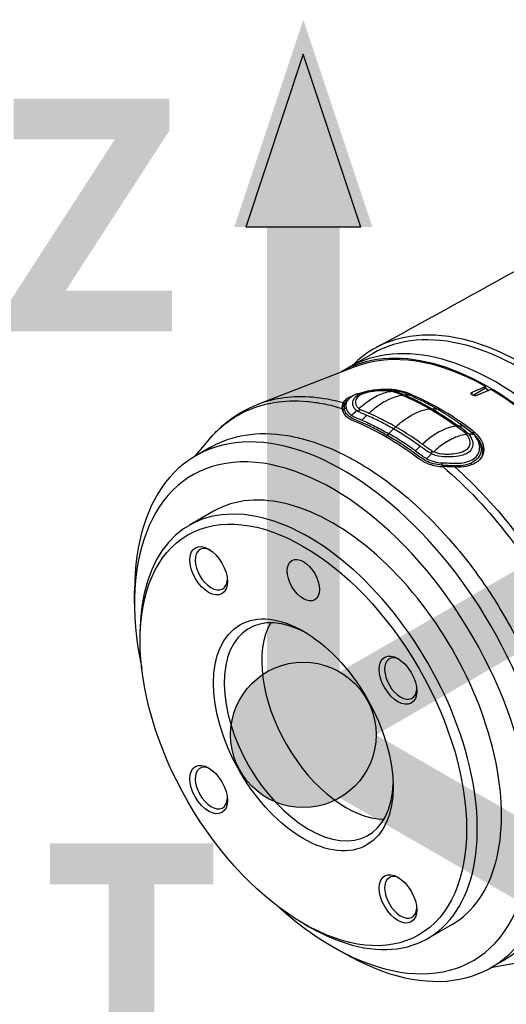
# Model space of a CAD drawing. Header units: millimetres. Extents: x 0 to 4378, y 0 to 2376.
# Tile 317 of 324: x 2525 to 2589, y 1859 to 1989. Entities that reach past the tile are written whole.
import ezdxf

# ---------------------------------------------------------------- set-up
doc = ezdxf.new("R2010")
doc.units = ezdxf.units.MM
doc.header["$LTSCALE"] = 0.2
for name, color, linetype in [('01_Object Line', 4, 'Continuous'), ('07_Special Line2', 76, 'Continuous'), ('12_Before Rev.Num.', 5, 'Continuous')]:
    doc.layers.add(name, color=color, linetype=linetype)
doc.layers.add('14_Mark', color=7, linetype='Continuous', true_color=0xe03c31)
doc.styles.add('Rainbow-5.0 Style', font='malgunsl.ttf')

# ---------------------------------------------------------------- blocks, each defined once
blk = doc.blocks.new('A$C7c2cc22e_1')
for p, q in [((61.03, 911.15), (56.78, 908.7)), ((58.7, 909.42), (45.95, 904.5)), ((65.49, 905.85), (65.49, 906.02)), ((65.49, 905.67), (65.49, 905.67)), ((74.16, 906.06), (75.93, 906.82)), ((74.16, 905.71), (74.16, 906.06)), ((75.93, 906.58), (74.31, 905.65)), ((76.64, 906.42), (74.87, 905.66)), ((75.93, 906.82), (75.93, 906.58)), ((75.93, 906.58), (76.4, 906.31)), ((57.05, 903.74), (57.05, 903.67)), ((59.01, 903.59), (59, 903.59)), ((59.45, 903.76), (59.45, 903.76)), ((69.83, 903.67), (69.83, 903.91)), ((59.06, 902.29), (59.06, 902.29)), ((59.96, 901.91), (59.96, 901.91)), ((62.31, 902.44), (62.31, 902.44)), ((61.59, 901.11), (61.59, 901.11)), ((63.52, 900.96), (63.52, 900.96)), ((74.3, 900.93), (74.3, 900.59)), ((74.3, 900.5), (74.3, 900.5)), ((37.6, 897.63), (39.5, 899.87)), ((64.32, 899.54), (64.32, 899.54)), ((66.98, 899.64), (66.98, 899.64)), ((68.01, 899.56), (68.01, 899.56)), ((68.03, 899.57), (68.03, 899.57)), ((68.32, 899.81), (68.32, 899.81)), ((68.44, 899.9), (68.44, 899.9)), ((69.2, 900.45), (69.2, 900.45)), ((71.47, 899.88), (71.47, 899.88)), ((39.58, 898.77), (37.69, 897.68)), ((72.54, 898.05), (72.54, 898.05)), ((73.99, 898.43), (73.99, 898.43)), ((75.57, 898.12), (75.57, 897.82)), ((67.17, 897.57), (67.17, 897.57)), ((69.92, 897.59), (69.91, 897.59)), ((70.66, 897.52), (70.66, 897.52)), ((71.45, 896.71), (71.45, 896.71)), ((72.54, 897.66), (72.54, 897.66)), ((72.29, 895.82), (72.29, 895.82)), ((73.11, 896.45), (73.11, 896.45)), ((72.35, 894.41), (72.35, 894.41)), ((40.04, 890.35), (36.86, 888.51)), ((29.61, 878.2), (29.61, 879.83)), ((30.34, 873.29), (30.34, 874.1)), ((51.89, 835.96), (52.59, 835.55)), ((71.51, 835.83), (68.33, 833.99)), ((55.78, 832.88), (57.19, 832.06)), ((79.54, 830.62), (76.6, 830.08)), ((78.57, 831.22), (76.69, 830.13))]:
    blk.add_line(p, q)
for centre, major_axis, ratio, start_param, end_param in [((80.53, 877.38), (19.5, -33.77), 0.57735, 0, 3.141593), ((77.34, 875.54), (19.5, -33.77), 0.57735, 0, 3.141593), ((76.28, 874.93), (19.5, -33.77), 0.57735, 6.276472, 9.431491), ((76.28, 874.93), (-19.41, 33.62), 0.57735, 5.510668, 6.192986), ((62.89, 896.73), (-2.01, -9.4), 0.657892, 3.207955, 3.309887), ((64.34, 906.31), (0.123, 0.346), 0.586063, 3.505391, 4.05706), ((69.98, 870.63), (21.99, -35.18), 0.558405, 2.458612, 2.489385), ((64.39, 896.35), (2.02, 9.23), 0.669342, 0.072693, 0.1726), ((69.89, 871.24), (19.98, -34.61), 0.577349, 2.358445, 2.512651), ((76.28, 874.93), (19.41, -33.62), 0.57735, 0.0902, 2.343313), ((76.28, 874.93), (-19.5, 33.77), 0.57735, 0.251781, 0.251867), ((76.28, 874.93), (-19.5, 33.77), 0.57735, 0.219576, 0.219609), ((76.28, 874.93), (-17.98, 31.13), 0.57735, 0.101577, 0.10159), ((59.01, 903.97), (-0.399, 0.039), 0.823926, 1.423079, 2.74037), ((62.88, 906.31), (-3.97, -2.05), 0.476479, 0.211736, 0.2911), ((68.78, 904.13), (-0.177, -0.308), 0.579231, 0.292939, 1.038344), ((69.89, 871.24), (-19.98, 34.61), 0.577351, 5.341331, 5.500035), ((63.84, 901.56), (0.135, 0.319), 0.655917, 3.458041, 4.784387), ((69.88, 870.72), (21.68, -35.31), 0.553474, 2.187803, 2.218617), ((71.43, 892.28), (-2.06, -9.21), 0.669522, 3.217308, 3.317215), ((73.24, 901.17), (-0.226, -0.288), 0.524587, 0.216973, 1.096818), ((72.78, 891.02), (-2.02, -9.4), 0.657828, 3.208445, 3.310377), ((57.19, 863.91), (19.5, -33.77), 0.57735, 5.497787, 10.210176), ((66.11, 898.68), (-1.5, 0), 0.57735, 5.393777, 5.394101), ((66.32, 899.99), (2, 0), 0.577602, 6.101672, 6.101975), ((66.32, 899.99), (-2, 0), 0.577602, 1.360978, 1.364511), ((66.32, 899.99), (-2, 0), 0.577602, 2.317387, 2.317522), ((66.32, 898.8), (2, 0), 0.57735, 5.868287, 5.869086), ((66.32, 898.8), (2, 0), 0.57735, 6.180219, 6.184222), ((68.81, 898.31), (0.008, 0.395), 0.120682, 3.412409, 4.729332), ((72.17, 900.95), (-4.24, -1.59), 0.623526, 0.480007, 0.55937), ((55.78, 863.09), (-18.5, 32.04), 0.57735, 2.086336, 7.338442), ((66.32, 898.8), (2, 0), 0.57735, 5.048975, 5.049302), ((55.78, 863.09), (15.74, -27.26), 0.57735, 0, 3.141593), ((52.59, 861.25), (15.74, -27.26), 0.57735, 5.497787, 10.210176), ((97.5, 887.18), (14.54, -25.18), 0.57735, 4.305765, 4.305803), ((79.77, 887.63), (-1, 1.73), 0.57735, 0.213181, 0.213461), ((79.77, 887.63), (-1, 1.73), 0.57735, 1.221476, 1.223962), ((39.74, 882.7), (-1.5, 2.6), 0.57735, 5.577992, 10.129971), ((52.59, 861.25), (-7.88, 13.65), 0.57735, 5.52902, 10.178943), ((57.54, 864.11), (-7.88, 13.65), 0.57735, 0.319372, 2.82222), ((64.74, 868.27), (-1.5, 2.6), 0.57735, 5.577992, 10.129971), ((39.74, 853.83), (-1.5, 2.6), 0.57735, 5.577992, 10.129971), ((64.74, 839.4), (-1.5, 2.6), 0.57735, 5.577992, 10.129971)]:
    blk.add_ellipse(centre, major_axis=major_axis, ratio=ratio, start_param=start_param, end_param=end_param)
for centre, major_axis in [((51.89, 860.84), (15.24, -26.39)), ((39.39, 882.5), (-1.75, 3.03)), ((51.89, 881.26), (-1.5, 2.6)), ((51.89, 860.84), (-8.38, 14.52)), ((64.38, 868.06), (-1.75, 3.03)), ((39.39, 853.63), (-1.75, 3.03)), ((64.38, 839.2), (-1.75, 3.03))]:
    blk.add_ellipse(centre, major_axis=major_axis, ratio=0.57735)
for points in [[(61.4, 911.9), (67.52, 915.25), (73.67, 918.63), (79.83, 922.05)], [(64.48, 906.2), (64.01, 906.32), (63.47, 906.38), (62.91, 906.39)], [(65.05, 906.02), (64.87, 906.09), (64.69, 906.15), (64.49, 906.2)], [(65.96, 905.65), (65.66, 905.78), (65.36, 905.9), (65.05, 906.02)], [(45.95, 904.5), (45.95, 904.5), (45.95, 904.5), (45.95, 904.5)], [(57.69, 905.01), (57.76, 905.07), (57.82, 905.12), (57.88, 905.18)], [(65.04, 905.65), (66.21, 905.14), (67.39, 904.55), (68.56, 903.87)], [(57.06, 903.9), (57.05, 903.83), (57.04, 903.75), (57.05, 903.66)], [(57.3, 903.89), (57.21, 903.81), (57.12, 903.68), (57.08, 903.57)], [(57.3, 903.89), (57.38, 903.94), (57.45, 904), (57.53, 904.05)], [(58.27, 903), (58.48, 903.22), (58.7, 903.44), (58.91, 903.65)], [(60.03, 903.49), (60.03, 903.49), (60.03, 903.49), (60.03, 903.49)], [(68.56, 903.87), (69.75, 903.19), (70.93, 902.42), (72.1, 901.58)], [(68.85, 903.89), (69.06, 903.9), (69.28, 903.89), (69.49, 903.87)], [(60.25, 903), (60.04, 902.8), (59.83, 902.59), (59.62, 902.38)], [(60.28, 902.09), (60.28, 902.09), (60.28, 902.09), (60.28, 902.09)], [(72.42, 902), (72.52, 901.93), (72.62, 901.86), (72.73, 901.78)], [(62.98, 900.34), (63.05, 900.42), (63.1, 900.51), (63.14, 900.6)], [(73.91, 900.9), (73.62, 901.14), (73.32, 901.36), (73.02, 901.57)], [(74.38, 900.49), (74.24, 900.63), (74.08, 900.77), (73.91, 900.9)], [(39.5, 899.87), (39.5, 899.88), (39.51, 899.89), (39.51, 899.89)], [(62.89, 900.15), (62.91, 900.22), (62.94, 900.29), (62.98, 900.34)], [(66.68, 898.3), (66.89, 898.52), (67.1, 898.73), (67.31, 898.93)], [(68.81, 897.93), (68.59, 897.73), (68.37, 897.51), (68.15, 897.29)], [(72.96, 898.19), (72.96, 898.19), (72.96, 898.19), (72.96, 898.19)], [(70.19, 896.45), (70.19, 896.55), (70.19, 896.65), (70.19, 896.74)], [(73.82, 896.99), (73.82, 896.99), (73.82, 896.99), (73.82, 896.99)], [(73.99, 896.71), (74.02, 896.64), (74.05, 896.55), (74.07, 896.46)], [(70.2, 896.25), (70.19, 896.32), (70.19, 896.39), (70.19, 896.45)], [(70.71, 895.89), (70.71, 895.89), (70.71, 895.89), (70.71, 895.89)], [(72.06, 894.68), (72.06, 894.68), (72.06, 894.68), (72.06, 894.68)], [(73.21, 894.98), (73.21, 894.98), (73.21, 894.98), (73.21, 894.98)], [(73.45, 894.74), (73.45, 894.74), (73.45, 894.74), (73.45, 894.74)], [(74.07, 894.15), (74.07, 894.15), (74.07, 894.15), (74.07, 894.15)], [(74.57, 893.65), (74.57, 893.65), (74.57, 893.65), (74.57, 893.65)], [(74.95, 893.26), (74.95, 893.26), (74.95, 893.26), (74.95, 893.26)], [(75.21, 893), (75.21, 893), (75.21, 893), (75.21, 893)], [(75.62, 892.57), (75.62, 892.57), (75.62, 892.57), (75.62, 892.57)], [(75.64, 892.55), (75.64, 892.55), (75.64, 892.55), (75.64, 892.55)], [(76.42, 891.7), (76.42, 891.7), (76.42, 891.7), (76.42, 891.7)]]:
    blk.add_open_spline(points, degree=3)
for points, knots in [([(80.53, 909.99), (77.78, 911.54), (75.05, 912.61), (70, 913.67), (67.68, 913.73), (64.11, 913.09), (62.77, 912.63), (60.36, 911.35), (59.3, 910.56), (58.35, 909.61)], [0.000001, 0.000001, 0.000001, 0.000001, 1.164971, 1.164971, 2.245726, 2.245726, 2.976579, 2.976579, 3.662816, 3.662816, 3.662816, 3.662816]), ([(45.95, 904.5), (47.03, 904.92), (48.18, 905.2), (49.37, 905.36), (51.77, 905.67), (54.39, 905.46), (57.13, 904.71)], [-0.1678514, -0.1678514, -0.1678514, -0.1678514, -0.1123126, -0.1123126, -0.1123126, 0, 0, 0, 0]), ([(58.72, 905.75), (58.68, 905.73), (58.64, 905.71), (58.33, 905.55), (58.11, 905.38), (57.75, 905.07), (57.63, 904.92), (57.5, 904.54), (57.49, 904.31), (57.53, 904.05)], [27.245572, 27.245572, 27.245572, 27.245572, 27.43036, 27.43036, 28.758819, 28.758819, 30.087278, 30.087278, 31.415738, 31.415738, 31.415738, 31.415738]), ([(58.91, 903.65), (58.45, 903.97), (58.33, 904.49), (58.46, 904.94), (58.53, 905.21), (58.71, 905.44), (58.98, 905.63), (59.17, 905.77), (59.4, 905.88), (59.69, 905.97), (60.37, 906.19), (61.25, 906.3), (62.11, 906.34), (62.72, 906.37), (63.32, 906.33), (63.84, 906.22)], [6.83821, 6.83821, 6.83821, 6.83821, 9.362067, 9.362067, 9.362067, 10.842339, 10.842339, 10.842339, 11.887217, 11.887217, 11.887217, 14.411544, 14.411544, 14.411544, 16.204654, 16.204654, 16.204654, 16.204654]), ([(58.73, 905.75), (58.86, 905.81), (58.99, 905.86), (59.35, 905.98), (59.58, 906.03), (60.2, 906.17), (60.58, 906.23), (61.33, 906.32), (61.68, 906.36), (62.12, 906.38), (62.22, 906.38), (62.41, 906.39), (62.5, 906.39), (62.7, 906.39), (62.8, 906.39), (62.91, 906.39)], [0, 0, 0, 0, 0.0433293, 0.0433293, 0.1165032, 0.1165032, 0.2464569, 0.2464569, 0.3524355, 0.3524355, 0.3803043, 0.3803043, 0.4094502, 0.4094502, 0.4402949, 0.4402949, 0.4402949, 0.4402949]), ([(59.21, 903.91), (59.35, 904.04), (59.5, 904.16), (59.64, 904.28), (60.22, 904.76), (60.81, 905.17), (61.4, 905.49), (61.41, 905.49), (61.42, 905.5), (61.43, 905.51), (62.02, 905.82), (62.62, 906.04), (63.19, 906.14), (63.31, 906.17), (63.43, 906.19), (63.55, 906.2)], [-8.25646, -8.25646, -8.25646, -8.25646, -7.624618, -7.624618, -7.624618, -5.1247, -5.1247, -5.1247, -5.082989, -5.082989, -5.082989, -2.541442, -2.541442, -2.541442, -1.992945, -1.992945, -1.992945, -1.992945]), ([(59.27, 905.61), (59.42, 905.74), (59.62, 905.84), (60.01, 905.98), (60.17, 906.03), (60.34, 906.07)], [10.889931, 10.889931, 10.889931, 10.889931, 11.886462, 11.886462, 12.517617, 12.517617, 12.517617, 12.517617]), ([(65.49, 906.02), (65.07, 906.18), (64.57, 906.29), (63.5, 906.43), (62.92, 906.45), (61.7, 906.4), (61.07, 906.32), (60.41, 906.2), (60.36, 906.19), (60.3, 906.18)], [-1.0630218, -1.0630218, -1.0630218, -1.0630218, -0.8848058, -0.8848058, -0.7073819, -0.7073819, -0.5174641, -0.5174641, -0.50072, -0.50072, -0.50072, -0.50072]), ([(60.34, 906.07), (60.86, 906.2), (61.45, 906.27), (62.57, 906.32), (63.09, 906.29), (63.55, 906.2)], [12.517617, 12.517617, 12.517617, 12.517617, 14.410588, 14.410588, 16.122304, 16.122304, 16.122304, 16.122304]), ([(63.55, 906.2), (63.65, 906.18), (63.74, 906.15), (63.83, 906.13), (63.92, 906.1), (64.01, 906.07), (64.09, 906.04), (64.11, 906.04), (64.13, 906.03), (64.15, 906.02)], [16.1226828, 16.1226828, 16.1226828, 16.1226828, 16.4885012, 16.4885012, 16.4885012, 16.8511653, 16.8511653, 16.8511653, 16.9347143, 16.9347143, 16.9347143, 16.9347143]), ([(63.84, 906.22), (63.94, 906.2), (64.03, 906.17), (64.12, 906.15), (64.21, 906.12), (64.29, 906.09), (64.38, 906.06), (64.39, 906.06), (64.41, 906.05), (64.43, 906.04)], [16.2046565, 16.2046565, 16.2046565, 16.2046565, 16.5350251, 16.5350251, 16.5350251, 16.8635253, 16.8635253, 16.8635253, 16.9347143, 16.9347143, 16.9347143, 16.9347143]), ([(64.15, 906.02), (64.28, 905.97), (64.47, 905.89), (64.75, 905.78), (64.9, 905.71), (65.04, 905.65)], [0, 0, 0, 0, 0.0569111, 0.0569111, 0.1273668, 0.1273668, 0.1273668, 0.1273668]), ([(65.32, 905.67), (65.61, 905.54), (65.91, 905.41), (66.49, 905.14), (66.79, 904.99), (67.67, 904.55), (68.26, 904.23), (68.85, 903.89)], [-0.5003967, -0.5003967, -0.5003967, -0.5003967, -0.3749442, -0.3749442, -0.2498089, -0.2498089, 0, 0, 0, 0]), ([(74.87, 905.66), (74.82, 905.64), (74.77, 905.62), (74.65, 905.61), (74.58, 905.6), (74.45, 905.61), (74.39, 905.63), (74.26, 905.66), (74.21, 905.68), (74.12, 905.74), (74.08, 905.77), (74.03, 905.83), (74.01, 905.87), (74.01, 905.93), (74.03, 905.96), (74.08, 906.02), (74.12, 906.05), (74.16, 906.06)], [0.1511512, 0.1511512, 0.1511512, 0.1511512, 0.1700527, 0.1700527, 0.1890362, 0.1890362, 0.2079284, 0.2079284, 0.2268206, 0.2268206, 0.2457128, 0.2457128, 0.264605, 0.264605, 0.2835884, 0.2835884, 0.3024899, 0.3024899, 0.3024899, 0.3024899]), ([(39.51, 899.89), (40.13, 900.63), (40.63, 901.07), (40.91, 901.32), (41.05, 901.44), (41.13, 901.52), (41.18, 901.56), (41.51, 901.84), (42.02, 902.25), (42.74, 902.71), (43.68, 903.31), (44.28, 903.56), (44.45, 903.64), (44.54, 903.68), (44.63, 903.72), (44.73, 903.76), (45.84, 904.23), (47.02, 904.55), (48.25, 904.74), (49.35, 904.9), (50.74, 905), (52.46, 904.84), (53.02, 904.79), (53.77, 904.7), (54.71, 904.51), (55.38, 904.38), (56.14, 904.19), (56.99, 903.93)], [-0.2964944, -0.2964944, -0.2964944, -0.2964944, -0.2645883, -0.2645883, -0.2645883, -0.25, -0.25, -0.25, -0.21875, -0.21875, -0.21875, -0.1875, -0.1875, -0.1875, -0.1826751, -0.1826751, -0.1826751, -0.125, -0.125, -0.125, -0.0625, -0.0625, -0.0625, -0.0258077, -0.0258077, -0.0258077, 0, 0, 0, 0]), ([(39.51, 899.89), (39.51, 899.89), (39.51, 899.89), (39.51, 899.89), (39.51, 899.89), (39.51, 899.89), (39.51, 899.9), (39.52, 899.9), (39.52, 899.9), (39.52, 899.9), (39.52, 899.9), (39.52, 899.9), (39.52, 899.9), (39.52, 899.9), (39.52, 899.9), (39.53, 899.91), (39.53, 899.91), (39.55, 899.94), (39.56, 899.95), (39.62, 900.02), (39.66, 900.07), (39.84, 900.26), (39.97, 900.41), (40.5, 900.98), (40.92, 901.38), (42.73, 902.93), (44.28, 903.85), (45.95, 904.5)], [0, 0, 0, 0, 0.00005, 0.00005, 0.000069, 0.000069, 0.00013, 0.00013, 0.00017, 0.00017, 0.00029, 0.00029, 0.00065, 0.00065, 0.00173, 0.00173, 0.00497, 0.00497, 0.01469, 0.01469, 0.04385, 0.04385, 0.131336, 0.131336, 0.393933, 0.393933, 1.206043, 1.206043, 1.206043, 1.206043]), ([(57.13, 904.71), (57.11, 904.69), (57.1, 904.66), (57.07, 904.61), (57.06, 904.58), (57.03, 904.49), (57.01, 904.43), (56.97, 904.18), (56.98, 904), (56.99, 903.93)], [-0.06400045, -0.06400045, -0.06400045, -0.06400045, -0.05698624, -0.05698624, -0.05040221, -0.05040221, -0.03728617, -0.03728617, -0.00001779, -0.00001779, -0.00001779, -0.00001779]), ([(57.06, 903.9), (57.07, 904), (57.1, 904.1), (57.19, 904.36), (57.28, 904.53), (57.45, 904.77), (57.52, 904.85), (57.59, 904.91)], [0, 0, 0, 0, 0.043852, 0.043852, 0.1087099, 0.1087099, 0.1542399, 0.1542399, 0.1542399, 0.1542399]), ([(58.53, 905.65), (58.23, 905.53), (57.97, 905.4), (57.46, 905.08), (57.25, 904.9), (57.13, 904.71)], [-0.2892406, -0.2892406, -0.2892406, -0.2892406, -0.1642391, -0.1642391, -0.0003909, -0.0003909, -0.0003909, -0.0003909]), ([(57.69, 905.01), (57.64, 904.97), (57.59, 904.92), (57.55, 904.87), (57.54, 904.87), (57.54, 904.87), (57.54, 904.87), (57.32, 904.62), (57.23, 904.32), (57.3, 903.89)], [-39.614388, -39.614388, -39.614388, -39.614388, -39.2015, -39.2015, -39.2015, -39.181422, -39.181422, -39.181422, -37.039584, -37.039584, -37.039584, -37.039584]), ([(59.21, 903.91), (58.86, 904.18), (58.75, 904.56), (58.83, 904.94), (58.87, 905.14), (58.97, 905.33), (59.13, 905.49), (59.17, 905.53), (59.22, 905.57), (59.27, 905.61)], [7.141582, 7.141582, 7.141582, 7.141582, 9.362054, 9.362054, 9.362054, 10.573628, 10.573628, 10.573628, 10.889931, 10.889931, 10.889931, 10.889931]), ([(65.04, 905.65), (64.7, 905.62), (64.35, 905.54), (64, 905.43), (63.6, 905.3), (63.19, 905.13), (62.77, 904.9), (62.19, 904.58), (61.6, 904.17), (61, 903.67), (60.85, 903.54), (60.7, 903.41), (60.54, 903.27)], [1.942734, 1.942734, 1.942734, 1.942734, 3.510907, 3.510907, 3.510907, 5.294969, 5.294969, 5.294969, 7.771433, 7.771433, 7.771433, 8.384461, 8.384461, 8.384461, 8.384461]), ([(69.49, 903.87), (69.1, 904.1), (68.7, 904.31), (68.31, 904.52), (67.92, 904.72), (67.53, 904.92), (67.14, 905.11), (66.74, 905.3), (66.35, 905.48), (65.96, 905.65)], [13.589461, 13.589461, 13.589461, 13.589461, 15.291102, 15.291102, 15.291102, 16.992719, 16.992719, 16.992719, 18.712231, 18.712231, 18.712231, 18.712231]), ([(56.99, 903.93), (57.04, 903.56), (57.2, 903.24), (57.61, 902.82), (57.77, 902.69), (58.04, 902.52), (58.14, 902.47), (58.35, 902.37), (58.43, 902.35), (58.57, 902.29)], [-0.4608596, -0.4608596, -0.4608596, -0.4608596, -0.2319778, -0.2319778, -0.1176594, -0.1176594, -0.0605125, -0.0605125, -0.000004, -0.000004, -0.000004, -0.000004]), ([(62.98, 900.34), (62.43, 900.66), (61.88, 900.96), (61.33, 901.25), (60.78, 901.53), (60.23, 901.79), (59.68, 902.03), (59.68, 902.03), (59.68, 902.04), (59.68, 902.04), (59.13, 902.28), (58.54, 902.47), (58.1, 902.75), (58.09, 902.75), (58.09, 902.75), (58.09, 902.76), (57.86, 902.9), (57.69, 903.07), (57.55, 903.26), (57.42, 903.45), (57.33, 903.66), (57.3, 903.89)], [27.547428, 27.547428, 27.547428, 27.547428, 29.915632, 29.915632, 29.915632, 32.28311, 32.28311, 32.28311, 32.293424, 32.293424, 32.293424, 34.650769, 34.650769, 34.650769, 34.666423, 34.666423, 34.666423, 35.852922, 35.852922, 35.852922, 37.039421, 37.039421, 37.039421, 37.039421]), ([(57.53, 904.05), (57.53, 904.02), (57.54, 903.99), (57.55, 903.93), (57.56, 903.9), (57.59, 903.82), (57.6, 903.77), (57.65, 903.68), (57.66, 903.64), (57.71, 903.56), (57.74, 903.51), (57.87, 903.32), (58.03, 903.15), (58.27, 903)], [0, 0, 0, 0, 0.0146911, 0.0146911, 0.0270405, 0.0270405, 0.0580232, 0.0580232, 0.077436, 0.077436, 0.1037284, 0.1037284, 0.192379, 0.192379, 0.192379, 0.192379]), ([(60.25, 903), (60.19, 903.03), (60.12, 903.06), (60.06, 903.09), (60.05, 903.1), (60.03, 903.1), (60.02, 903.11), (59.94, 903.14), (59.86, 903.18), (59.79, 903.21), (59.71, 903.24), (59.63, 903.28), (59.55, 903.31), (59.48, 903.35), (59.4, 903.38), (59.33, 903.41), (59.25, 903.45), (59.18, 903.49), (59.11, 903.53), (59.05, 903.56), (58.98, 903.6), (58.91, 903.65)], [4.856644, 4.856644, 4.856644, 4.856644, 5.128657, 5.128657, 5.128657, 5.185049, 5.185049, 5.185049, 5.513346, 5.513346, 5.513346, 5.841966, 5.841966, 5.841966, 6.171736, 6.171736, 6.171736, 6.503514, 6.503514, 6.503514, 6.83821, 6.83821, 6.83821, 6.83821]), ([(60.54, 903.27), (60.53, 903.28), (60.51, 903.28), (60.11, 903.46), (59.7, 903.62), (59.36, 903.8)], [5.066669, 5.066669, 5.066669, 5.066669, 5.128657, 5.128657, 6.83821, 6.83821, 6.83821, 6.83821]), ([(64.06, 901.49), (63.66, 901.72), (63.27, 901.94), (62.87, 902.15), (62.48, 902.36), (62.08, 902.56), (61.69, 902.75), (61.3, 902.93), (60.92, 903.11), (60.54, 903.27)], [0, 0, 0, 0, 1.709554, 1.709554, 1.709554, 3.419104, 3.419104, 3.419104, 5.066451, 5.066451, 5.066451, 5.066451]), ([(64.06, 901.49), (64.47, 901.86), (64.88, 902.18), (65.28, 902.47), (66.31, 903.2), (67.3, 903.66), (68.24, 903.82), (68.35, 903.84), (68.46, 903.86), (68.56, 903.87)], [0.073579, 0.073579, 0.073579, 0.073579, 1.773456, 1.773456, 1.773456, 6.187837, 6.187837, 6.187837, 6.697304, 6.697304, 6.697304, 6.697304]), ([(68.85, 903.89), (69.44, 903.55), (70.03, 903.19), (70.77, 902.71), (70.91, 902.61), (71.17, 902.44), (71.28, 902.36), (71.72, 902.06), (72.05, 901.83), (72.38, 901.6)], [-0.5013435, -0.5013435, -0.5013435, -0.5013435, -0.2507469, -0.2507469, -0.1880948, -0.1880948, -0.1410476, -0.1410476, -0.0000391, -0.0000391, -0.0000391, -0.0000391]), ([(73.02, 901.57), (72.63, 901.86), (72.23, 902.13), (71.84, 902.4), (71.45, 902.66), (71.06, 902.91), (70.67, 903.16), (70.28, 903.4), (69.89, 903.64), (69.5, 903.86), (69.49, 903.87), (69.49, 903.87), (69.49, 903.87)], [-18.712231, -18.712231, -18.712231, -18.712231, -16.997643, -16.997643, -16.997643, -15.300899, -15.300899, -15.300899, -13.604104, -13.604104, -13.604104, -13.589461, -13.589461, -13.589461, -13.589461]), ([(58.27, 903), (58.29, 902.99), (58.31, 902.98), (58.33, 902.96), (58.51, 902.86), (58.71, 902.77), (58.92, 902.68), (59.15, 902.58), (59.39, 902.48), (59.62, 902.38)], [33.655801, 33.655801, 33.655801, 33.655801, 33.760716, 33.760716, 33.760716, 34.688162, 34.688162, 34.688162, 35.7207, 35.7207, 35.7207, 35.7207]), ([(58.57, 902.29), (59.98, 901.72), (61.39, 901.02), (64.2, 899.4), (65.61, 898.46), (67.02, 897.41)], [0, 0, 0, 0, 0.604975, 0.604975, 1.212492, 1.212492, 1.212492, 1.212492]), ([(59.62, 902.38), (60.21, 902.13), (60.8, 901.86), (61.97, 901.26), (62.55, 900.94), (63.14, 900.6)], [35.720723, 35.720723, 35.720723, 35.720723, 38.259702, 38.259702, 40.798705, 40.798705, 40.798705, 40.798705]), ([(63.78, 901.22), (63.19, 901.56), (62.61, 901.88), (61.73, 902.33), (61.43, 902.48), (60.84, 902.75), (60.55, 902.88), (60.25, 903)], [-0.4980541, -0.4980541, -0.4980541, -0.4980541, -0.2482966, -0.2482966, -0.1249533, -0.1249533, -0.0001115, -0.0001115, -0.0001115, -0.0001115]), ([(72.73, 901.78), (73.3, 901.39), (73.88, 900.97), (75.09, 899.86), (75.42, 899.06), (75.27, 897.64), (74.79, 897.03), (73.99, 896.71)], [4.433636, 4.433636, 4.433636, 4.433636, 6.883366, 6.883366, 10.325049, 10.325049, 13.766731, 13.766731, 13.766731, 13.766731]), ([(39.58, 898.77), (39.68, 898.83), (39.78, 898.89), (41.2, 899.66), (42.67, 900.15), (45.99, 900.69), (47.84, 900.66), (50.49, 900.22), (51.2, 900.07), (53.14, 899.55), (54.38, 899.11), (55.99, 898.42), (56.35, 898.25), (57.14, 897.88), (57.57, 897.66), (58.46, 897.19), (58.92, 896.93), (59.66, 896.49), (59.94, 896.32), (60.33, 896.08), (60.43, 896.01), (61.49, 895.34), (62.45, 894.67), (66.48, 891.63), (69.4, 888.76), (73.09, 884.37), (74.01, 883.19), (75.46, 881.19), (76.01, 880.39), (78.06, 877.25), (79.44, 874.81), (81.55, 870.56), (82.34, 868.78), (83.72, 865.19), (84.31, 863.38), (85.26, 859.96), (85.63, 858.34), (86.12, 855.64), (86.28, 854.55), (86.52, 852.4), (86.59, 851.35), (86.64, 849.8), (86.65, 849.3), (86.63, 845.83), (86.26, 843.09), (85.14, 839.45), (84.69, 838.33), (83.79, 836.56), (83.37, 835.86), (81.73, 833.54), (80.25, 832.19), (78.57, 831.22)], [-15.185847, -15.185847, -15.185847, -15.185847, -15.126345, -15.126345, -14.357922, -14.357922, -13.491729, -13.491729, -13.178557, -13.178557, -12.649887, -12.649887, -12.498415, -12.498415, -12.318089, -12.318089, -12.124815, -12.124815, -12.007373, -12.007373, -11.964756, -11.964756, -11.555527, -11.555527, -10.242526, -10.242526, -9.787003, -9.787003, -9.494757, -9.494757, -8.658648, -8.658648, -8.069674, -8.069674, -7.481399, -7.481399, -6.943069, -6.943069, -6.570845, -6.570845, -6.198458, -6.198458, -6.015314, -6.015314, -4.920692, -4.920692, -4.383337, -4.383337, -3.995401, -3.995401, -2.988737, -2.988737, -2.988737, -2.988737]), ([(63.14, 900.6), (63.22, 900.67), (63.29, 900.74), (63.36, 900.81), (63.46, 900.91), (63.56, 901), (63.65, 901.1), (63.69, 901.14), (63.74, 901.18), (63.78, 901.22)], [-1.0896743, -1.0896743, -1.0896743, -1.0896743, -0.7634499, -0.7634499, -0.7634499, -0.3184296, -0.3184296, -0.3184296, -0.1133023, -0.1133023, -0.1133023, -0.1133023]), ([(66.68, 898.3), (66.1, 898.73), (65.51, 899.14), (64.33, 899.9), (63.73, 900.26), (63.14, 900.6)], [35.720722, 35.720722, 35.720722, 35.720722, 38.259702, 38.259702, 40.798705, 40.798705, 40.798705, 40.798705]), ([(67.31, 898.93), (67.02, 899.14), (66.73, 899.35), (66.14, 899.75), (65.84, 899.95), (64.96, 900.52), (64.37, 900.88), (63.78, 901.22)], [-0.4984902, -0.4984902, -0.4984902, -0.4984902, -0.3746356, -0.3746356, -0.2508217, -0.2508217, -0.0000001, -0.0000001, -0.0000001, -0.0000001]), ([(67.6, 899.2), (67.22, 899.47), (66.84, 899.74), (66.45, 900), (65.66, 900.53), (64.86, 901.03), (64.06, 901.49)], [-5.096168, -5.096168, -5.096168, -5.096168, -3.432831, -3.432831, -3.432831, 0, 0, 0, 0]), ([(72.1, 901.58), (71.76, 901.54), (71.41, 901.47), (71.06, 901.36), (70.66, 901.23), (70.25, 901.05), (69.83, 900.82), (69.25, 900.51), (68.66, 900.1), (68.05, 899.59), (67.9, 899.47), (67.75, 899.33), (67.6, 899.2)], [1.942734, 1.942734, 1.942734, 1.942734, 3.510907, 3.510907, 3.510907, 5.294969, 5.294969, 5.294969, 7.771433, 7.771433, 7.771433, 8.384461, 8.384461, 8.384461, 8.384461]), ([(73.73, 900.51), (74.05, 900.14), (74.23, 899.72), (74.25, 899.33), (74.28, 898.78), (74.03, 898.31), (73.5, 898), (73.28, 897.87), (73.01, 897.78), (72.71, 897.7), (72.29, 897.6), (71.8, 897.55), (71.31, 897.53), (70.46, 897.49), (69.54, 897.56), (68.81, 897.93)], [-16.234798, -16.234798, -16.234798, -16.234798, -14.441202, -14.441202, -14.441202, -11.916208, -11.916208, -11.916208, -10.870941, -10.870941, -10.870941, -9.390513, -9.390513, -9.390513, -6.865662, -6.865662, -6.865662, -6.865662]), ([(73.44, 900.49), (73.32, 900.48), (73.2, 900.46), (73.07, 900.44), (72.51, 900.33), (71.91, 900.11), (71.31, 899.8), (71.3, 899.79), (71.29, 899.79), (71.28, 899.78), (70.69, 899.47), (70.1, 899.05), (69.53, 898.58), (69.38, 898.46), (69.24, 898.33), (69.09, 898.2)], [1.992945, 1.992945, 1.992945, 1.992945, 2.541442, 2.541442, 2.541442, 5.082989, 5.082989, 5.082989, 5.1247, 5.1247, 5.1247, 7.624618, 7.624618, 7.624618, 8.25646, 8.25646, 8.25646, 8.25646]), ([(70.19, 896.74), (70.61, 896.73), (71.04, 896.72), (71.88, 896.7), (72.28, 896.68), (73.05, 896.75), (73.41, 896.84), (74.06, 897.07), (74.32, 897.22), (74.96, 897.76), (75.18, 898.27), (75.14, 899.38), (74.87, 899.98), (74.38, 900.49)], [-31.415738, -31.415738, -31.415738, -31.415738, -30.087278, -30.087278, -28.758819, -28.758819, -27.43036, -27.43036, -26.101901, -26.101901, -23.444982, -23.444982, -20.788081, -20.788081, -20.788081, -20.788081]), ([(74.3, 900.93), (74.68, 900.63), (75, 900.29), (75.47, 899.56), (75.62, 899.19), (75.73, 898.4), (75.67, 898), (75.31, 897.28), (75.01, 896.97), (74.28, 896.52), (73.86, 896.37), (72.92, 896.19), (72.41, 896.16), (71.87, 896.2)], [0, 0, 0, 0, 0.170338, 0.170338, 0.339954, 0.339954, 0.529798, 0.529798, 0.719657, 0.719657, 0.888889, 0.888889, 1.059151, 1.059151, 1.059151, 1.059151]), ([(72.1, 901.58), (72.24, 901.47), (72.39, 901.36), (72.67, 901.16), (72.86, 901.02), (72.99, 900.92)], [0, 0, 0, 0, 0.0616854, 0.0616854, 0.1115163, 0.1115163, 0.1115163, 0.1115163]), ([(72.99, 900.92), (73.01, 900.91), (73.02, 900.89), (73.04, 900.88), (73.12, 900.82), (73.19, 900.75), (73.25, 900.69), (73.32, 900.63), (73.38, 900.56), (73.44, 900.49)], [-16.9650672, -16.9650672, -16.9650672, -16.9650672, -16.8814942, -16.8814942, -16.8814942, -16.518726, -16.518726, -16.518726, -16.1528025, -16.1528025, -16.1528025, -16.1528025]), ([(73.28, 901.39), (73.71, 901.08), (74.11, 900.78), (74.79, 900.12), (75.03, 899.8), (75.41, 899.06), (75.53, 898.64), (75.56, 898.27)], [0.0772603, 0.0772603, 0.0772603, 0.0772603, 0.2575296, 0.2575296, 0.393836, 0.393836, 0.5442859, 0.5442859, 0.5442859, 0.5442859]), ([(73.28, 900.94), (73.29, 900.92), (73.31, 900.91), (73.32, 900.9), (73.4, 900.84), (73.47, 900.77), (73.54, 900.71), (73.61, 900.65), (73.67, 900.58), (73.73, 900.51)], [-16.9650672, -16.9650672, -16.9650672, -16.9650672, -16.8938577, -16.8938577, -16.8938577, -16.565263, -16.565263, -16.565263, -16.2347997, -16.2347997, -16.2347997, -16.2347997]), ([(73.44, 900.49), (73.7, 900.17), (73.85, 899.81), (73.87, 899.1), (73.73, 898.77), (73.45, 898.51)], [-16.152793, -16.152793, -16.152793, -16.152793, -14.440216, -14.440216, -12.546701, -12.546701, -12.546701, -12.546701]), ([(70.19, 896.45), (69.8, 896.47), (69.41, 896.53), (69.04, 896.63), (68.68, 896.72), (68.33, 896.86), (68.01, 897.03), (67.37, 897.37), (66.86, 897.82), (66.31, 898.21), (65.76, 898.6), (65.21, 898.97), (64.66, 899.32), (64.65, 899.33), (64.65, 899.33), (64.65, 899.33), (64.1, 899.68), (63.55, 900.01), (63, 900.33), (63, 900.33), (62.99, 900.34), (62.98, 900.34)], [-37.039388, -37.039388, -37.039388, -37.039388, -35.852961, -35.852961, -35.852961, -34.66644, -34.66644, -34.66644, -32.296832, -32.296832, -32.296832, -29.935323, -29.935323, -29.935323, -29.920458, -29.920458, -29.920458, -27.574383, -27.574383, -27.574383, -27.547428, -27.547428, -27.547428, -27.547428]), ([(68.86, 898.32), (68.42, 898.58), (68.03, 898.88), (67.63, 899.18), (67.61, 899.19), (67.6, 899.2)], [-6.865662, -6.865662, -6.865662, -6.865662, -5.149247, -5.149247, -5.09617, -5.09617, -5.09617, -5.09617]), ([(68.15, 897.29), (68.13, 897.31), (68.1, 897.32), (68.07, 897.34), (67.83, 897.48), (67.61, 897.63), (67.39, 897.78), (67.15, 897.95), (66.92, 898.13), (66.68, 898.3)], [33.655801, 33.655801, 33.655801, 33.655801, 33.760753, 33.760753, 33.760753, 34.688313, 34.688313, 34.688313, 35.7207, 35.7207, 35.7207, 35.7207]), ([(68.81, 897.93), (68.71, 897.99), (68.62, 898.04), (68.53, 898.09), (68.44, 898.14), (68.36, 898.19), (68.27, 898.25), (68.19, 898.3), (68.11, 898.36), (68.03, 898.42), (67.95, 898.47), (67.87, 898.53), (67.79, 898.59), (67.71, 898.65), (67.63, 898.7), (67.55, 898.76), (67.54, 898.77), (67.52, 898.78), (67.51, 898.79), (67.44, 898.84), (67.38, 898.88), (67.31, 898.93)], [-6.865662, -6.865662, -6.865662, -6.865662, -6.53091, -6.53091, -6.53091, -6.199058, -6.199058, -6.199058, -5.869205, -5.869205, -5.869205, -5.540502, -5.540502, -5.540502, -5.212131, -5.212131, -5.212131, -5.149247, -5.149247, -5.149247, -4.883582, -4.883582, -4.883582, -4.883582]), ([(73.45, 898.51), (73.36, 898.42), (73.25, 898.34), (72.86, 898.13), (72.53, 898.03), (72.16, 897.96), (71.82, 897.9), (71.46, 897.87), (70.78, 897.85), (70.47, 897.86), (70.17, 897.9), (69.79, 897.95), (69.42, 898.05), (69.09, 898.2)], [-12.546701, -12.546701, -12.546701, -12.546701, -11.915365, -11.915365, -10.602154, -10.602154, -10.602154, -9.390513, -9.390513, -8.401614, -8.401614, -8.401614, -7.169122, -7.169122, -7.169122, -7.169122]), ([(75.53, 897.73), (75.54, 897.77), (75.54, 897.81), (75.57, 897.99), (75.57, 898.13), (75.56, 898.27)], [-120.7220068, -120.7220068, -120.7220068, -120.7220068, -120.5192593, -120.5192593, -119.8736837, -119.8736837, -119.8736837, -119.8736837]), ([(67.02, 897.41), (67.16, 897.3), (67.23, 897.25), (67.46, 897.09), (67.58, 897.01), (67.96, 896.8), (68.22, 896.68), (69.07, 896.38), (69.68, 896.26), (70.3, 896.25)], [-0.3780935, -0.3780935, -0.3780935, -0.3780935, -0.3289343, -0.3289343, -0.2821356, -0.2821356, -0.188521, -0.188521, -0.0002986, -0.0002986, -0.0002986, -0.0002986]), ([(68.15, 897.29), (68.43, 897.14), (68.75, 897.02), (69.07, 896.93), (69.09, 896.92), (69.1, 896.92), (69.12, 896.92), (69.46, 896.82), (69.82, 896.76), (70.19, 896.74)], [-33.655783, -33.655783, -33.655783, -33.655783, -32.588177, -32.588177, -32.588177, -32.535769, -32.535769, -32.535769, -31.415738, -31.415738, -31.415738, -31.415738]), ([(70.19, 896.45), (70.89, 896.43), (71.6, 896.38), (72.24, 896.38), (72.25, 896.38), (72.25, 896.38), (72.26, 896.38), (72.58, 896.38), (72.89, 896.41), (73.19, 896.47), (73.48, 896.52), (73.75, 896.61), (73.99, 896.71)], [37.039421, 37.039421, 37.039421, 37.039421, 39.181422, 39.181422, 39.181422, 39.2015, 39.2015, 39.2015, 40.272392, 40.272392, 40.272392, 41.323422, 41.323422, 41.323422, 41.323422]), ([(70.3, 896.25), (73.4, 893.61), (76.37, 890.45), (79.05, 886.96), (80.45, 885.13), (81.8, 883.17), (83.04, 881.16), (84.27, 879.15), (85.4, 877.1), (86.42, 874.99), (87.45, 872.89), (88.37, 870.72), (89.15, 868.57), (89.93, 866.41), (90.58, 864.28), (91.1, 862.15), (91.62, 860.03), (92, 857.9), (92.24, 855.86), (92.48, 853.82), (92.57, 851.85), (92.52, 849.95), (92.42, 846.16), (91.72, 842.69), (90.49, 839.82), (89.87, 838.38), (89.12, 837.09), (88.26, 835.96), (87.39, 834.83), (86.38, 833.84), (85.27, 833.04), (84.17, 832.23), (82.96, 831.61), (81.66, 831.16), (80.98, 830.93), (80.27, 830.74), (79.54, 830.61)], [0, 0, 0, 0, 0.1205223, 0.1205223, 0.1205223, 0.1837668, 0.1837668, 0.1837668, 0.2470112, 0.2470112, 0.2470112, 0.3102557, 0.3102557, 0.3102557, 0.3735002, 0.3735002, 0.3735002, 0.4367446, 0.4367446, 0.4367446, 0.4999891, 0.4999891, 0.4999891, 0.6264781, 0.6264781, 0.6264781, 0.6897225, 0.6897225, 0.6897225, 0.752967, 0.752967, 0.752967, 0.8162115, 0.8162115, 0.8162115, 0.8493915, 0.8493915, 0.8493915, 0.8493915]), ([(71.87, 896.2), (71.81, 896.2), (71.75, 896.2), (71.61, 896.21), (71.55, 896.21), (71.36, 896.22), (71.23, 896.22), (70.72, 896.24), (70.43, 896.24), (70.3, 896.25)], [0.0000195, 0.0000195, 0.0000195, 0.0000195, 0.0187409, 0.0187409, 0.0363222, 0.0363222, 0.0713463, 0.0713463, 0.1704652, 0.1704652, 0.1704652, 0.1704652]), ([(71.87, 896.2), (74.72, 893.68), (77.45, 890.73), (79.93, 887.5), (81.34, 885.66), (82.69, 883.7), (83.93, 881.68), (85.17, 879.67), (86.3, 877.61), (87.33, 875.5), (88.35, 873.39), (89.27, 871.22), (90.06, 869.06), (90.84, 866.9), (91.49, 864.76), (92.01, 862.63), (92.53, 860.5), (92.92, 858.37), (93.15, 856.33), (93.39, 854.28), (93.48, 852.3), (93.43, 850.4), (93.33, 846.6), (92.64, 843.13), (91.4, 840.24), (90.78, 838.8), (90.03, 837.52), (89.16, 836.38), (88.44, 835.44), (87.62, 834.6), (86.73, 833.88)], [-1, -1, -1, -1, -0.8874103, -0.8874103, -0.8874103, -0.8234994, -0.8234994, -0.8234994, -0.7595886, -0.7595886, -0.7595886, -0.6956777, -0.6956777, -0.6956777, -0.6317668, -0.6317668, -0.6317668, -0.5678559, -0.5678559, -0.5678559, -0.503945, -0.503945, -0.503945, -0.3761233, -0.3761233, -0.3761233, -0.3122124, -0.3122124, -0.3122124, -0.2591427, -0.2591427, -0.2591427, -0.2591427])]:
    blk.add_open_spline(points, degree=3, knots=knots)
blk = doc.blocks.new('A$C36afca62')
h = blk.add_hatch(color=256)
h.dxf.hatch_style = 1
h.paths.add_polyline_path([(6, 0, 1), (-6, 0, 1)])
at = {"layer": '12_Before Rev.Num.'}
blk.add_hatch(color=256, dxfattribs=at).paths.add_polyline_path([(0, 58.987), (-5.702, 41.88), (5.702, 41.88)])
blk.add_circle((0, 0), 6)
at = {"layer": '07_Special Line2', "const_width": 6}
blk.add_lwpolyline([(36.269, 20.94), (0, 0)], dxfattribs=at)
at = {"layer": '12_Before Rev.Num.'}
for p, q in [((0, 56.136), (-4.752, 41.88)), ((4.752, 41.88), (0, 56.136)), ((4.752, 41.88), (-4.752, 41.88))]:
    blk.add_line(p, q, dxfattribs=at)
at = {"layer": '12_Before Rev.Num.', "const_width": 6}
blk.add_lwpolyline([(0, 41.88), (0, 0)], dxfattribs=at)
at = {"layer": '14_Mark', "const_width": 6}
blk.add_lwpolyline([(36.269, -20.94), (0, 0)], dxfattribs=at)
at = {"insert": (-21.407, -18.551), "char_height": 19.2, "attachment_point": 4, "style": 'Rainbow-5.0 Style'}
blk.add_mtext('{\\fMalgun Gothic Semilight|b1|i0|c129|p50;T}', dxfattribs=at)
at = {"layer": '12_Before Rev.Num.', "insert": (-24.704, 42.87), "char_height": 19.2, "attachment_point": 4, "style": 'Rainbow-5.0 Style'}
blk.add_mtext('{\\fMalgun Gothic Semilight|b1|i0|c129|p50;Z}', dxfattribs=at)

msp = doc.modelspace()

# ---------------------------------------------------------------- block references
at = {"xscale": 1.6, "yscale": 1.6, "zscale": 1.6}
msp.add_blockref('A$C36afca62', (2562.099, 1894.866), dxfattribs=at)
at = {"layer": '01_Object Line'}
msp.add_blockref('A$C7c2cc22e_1', (2510.212, 1034.021), dxfattribs=at)

doc.saveas('drawing.dxf')
